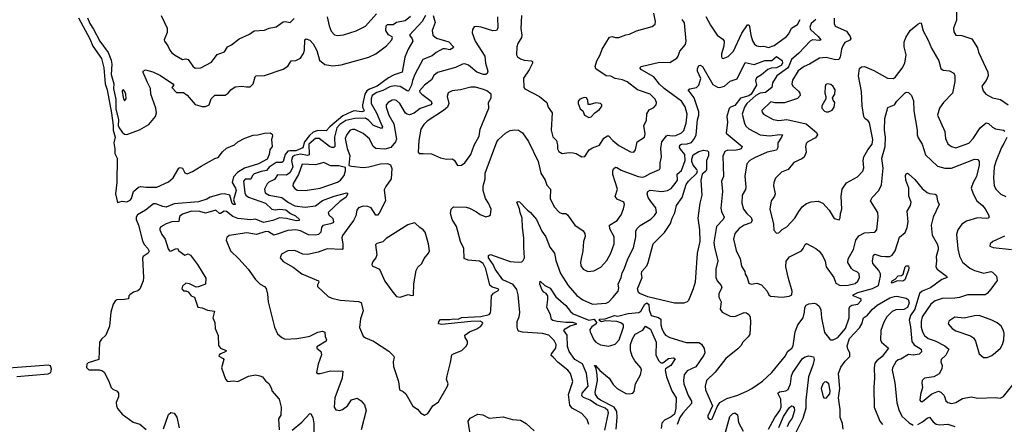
# Model space of a CAD drawing. Extents: x 2086813 to 2278017, y 548126 to 753336.
# Tile 285 of 461: x 2176140 to 2184642, y 690537 to 694029. Entities that reach past the tile are written whole.
import ezdxf

# ---------------------------------------------------------------- set-up
doc = ezdxf.new("R2010")
doc.units = 0

msp = doc.modelspace()

# ---------------------------------------------------------------- linework, layer by layer
at = {"layer": '0CON10XD'}
for points in [[(2184225.6, 694205.6), (2184228.5, 694025), (2184204.3, 693955), (2184205.8, 693925), (2184225, 693896.2), (2184275, 693894.2), (2184362.5, 693865), (2184411.6, 693785), (2184418.2, 693748.2), (2184500.9, 693575), (2184501.4, 693545), (2184484.4, 693505), (2184448, 693455), (2184460.8, 693415), (2184483.8, 693385), (2184540, 693355), (2184610.4, 693340.4), (2184675, 693294.4)], [(2176646.5, 694045), (2176744.8, 693865), (2176770.5, 693800.5), (2176845.2, 693695), (2176866.4, 693615), (2176877.6, 693475), (2176895.9, 693425), (2176932, 693222)], [(2176725.2, 694045), (2176745, 693996.7), (2176777.8, 693947.8), (2176832.8, 693842.8), (2176903.7, 693745), (2176930.5, 693680.5), (2176935.9, 693645), (2176929.6, 693555), (2176952.5, 693475), (2176950.6, 693435), (2176968.9, 693338.9), (2176970.7, 693260.7), (2176991.8, 693165), (2176990.4, 693115), (2176997.6, 693095), (2177025, 693057.1), (2177045, 693040.5), (2177065, 693036.9), (2177175, 693079.2), (2177255, 693124.3), (2177311.8, 693195), (2177320.5, 693225), (2177316.9, 693265), (2177271.1, 693385), (2177268.1, 693435), (2177243.9, 693486.1), (2177205, 693572.5), (2177206.4, 693583.6), (2177225, 693596.7), (2177288.8, 693578.8), (2177355, 693548), (2177463.3, 693475), (2177470, 693465), (2177453.3, 693445), (2177495, 693400), (2177555, 693400), (2177585, 693378.8), (2177656.4, 693296.4), (2177715, 693280), (2177745, 693280), (2177776.2, 693295), (2177793.8, 693346.2), (2177825, 693377.5), (2177915, 693378.8), (2177940, 693395), (2177963.3, 693425), (2178001.7, 693448.3), (2178055, 693456.2), (2178098.3, 693448.3), (2178129.1, 693450.9), (2178156.2, 693475), (2178173.3, 693535), (2178182.5, 693545), (2178255, 693548.2), (2178415, 693601.2), (2178455, 693627.8), (2178483.3, 693675), (2178525.8, 693675.8), (2178565, 693697.5), (2178591.3, 693738.7), (2178600.6, 693765), (2178602.5, 693855), (2178615, 693863.8), (2178645, 693852), (2178675, 693821.2), (2178704.6, 693764.6), (2178728.5, 693678.5), (2178775, 693642.9), (2178845, 693632), (2178915, 693640), (2179155, 693704.6), (2179215.2, 693734.8), (2179307.7, 693802.3), (2179352.5, 693855), (2179359.1, 693875), (2179355, 693882.5), (2179325, 693898.3), (2179301.5, 693935), (2179304.6, 693975), (2179315, 693988.1), (2179365, 693988), (2179395, 694008.4), (2179467.3, 694022.7), (2179515, 694060)], [(2179645.5, 694065), (2179615, 694014.6), (2179506, 693895), (2179528.1, 693865), (2179534.4, 693845), (2179494.5, 693775), (2179464.8, 693705.2), (2179441.8, 693575), (2179375, 693552.4), (2179323.3, 693526.7), (2179227, 693455), (2179159.4, 693430.6), (2179136.6, 693415), (2179121, 693385), (2179100.3, 693295), (2179101.2, 693275), (2179114.7, 693245), (2179110.8, 693239.2), (2179095, 693234.3), (2179028.4, 693241.6), (2179003.8, 693235), (2178931.4, 693198.6), (2178817.4, 693105), (2178785, 693068.8), (2178715, 693073.8), (2178675, 693057.3), (2178641.2, 693028.8), (2178599.1, 692975), (2178585, 692923.2), (2178525, 692896.1), (2178472.2, 692897.8), (2178455, 692893), (2178433.6, 692865), (2178415, 692805.6), (2178405, 692796.1), (2178355, 692797.3), (2178293.9, 692755), (2178271.4, 692728.6), (2178225, 692720), (2178165, 692699), (2178150, 692685), (2178136.3, 692653.7), (2178088.4, 692651.6), (2178071.8, 692635), (2178083.5, 692533.5), (2178093.9, 692515), (2178115, 692496.6), (2178263.8, 692445), (2178317.1, 692395), (2178345, 692389), (2178387.1, 692392.9), (2178436.9, 692386.9), (2178477.1, 692357.1), (2178521.9, 692335), (2178556, 692305), (2178550.8, 692295), (2178527.8, 692292.2), (2178445, 692313.3), (2178382.5, 692317.5), (2178325.2, 692294.8), (2178245, 692278.4), (2178175, 692308.4), (2178135, 692302.4), (2178025, 692312.7), (2177980.3, 692330.3), (2177925, 692374.7), (2177905, 692376.9), (2177875, 692355.4), (2177865, 692357.7), (2177835, 692384.6), (2177745, 692360.4), (2177695, 692373.3), (2177623, 692377), (2177545, 692351.5), (2177520.5, 692329.5), (2177515, 692287.5), (2177455, 692285.6), (2177405, 692267.1), (2177358.3, 692241.7), (2177350.7, 692229.3), (2177351.2, 692215), (2177367.5, 692175), (2177395.8, 692135), (2177422.4, 692052.4), (2177433.7, 692033.7), (2177445, 692030.6), (2177485, 692050.8), (2177503.3, 692053.3), (2177515, 692033.3), (2177565, 691997.5), (2177595, 692007.5), (2177615, 691997.5), (2177676.2, 691915), (2177747.7, 691797.7), (2177745, 691747.5), (2177685, 691722.5), (2177665, 691720), (2177605, 691750), (2177574.1, 691755.9), (2177545, 691730), (2177540, 691705), (2177555, 691690), (2177575, 691690), (2177595, 691680), (2177620, 691645), (2177650, 691635), (2177677, 691547), (2177715, 691540.8), (2177762.1, 691522.1), (2177822.5, 691512.5), (2177808, 691455), (2177824, 691415), (2177828.8, 691365), (2177853, 691303), (2177855.5, 691215.5), (2177875, 691192.9), (2177923.8, 691175), (2177921.2, 691165), (2177876.7, 691145), (2177862.5, 691135), (2177860, 691125), (2177897.5, 691105), (2177903.3, 691095), (2177883.1, 691025), (2177915.8, 690925), (2177935, 690907.5), (2177985, 690910.5), (2178025, 690905.5), (2178115, 690952), (2178175, 690962.5), (2178215, 690955.8), (2178236.9, 690946.9), (2178261.7, 690911.7), (2178290, 690890), (2178313.3, 690846.7), (2178316.4, 690826.4), (2178380, 690755), (2178398.8, 690685), (2178396, 690615), (2178376.1, 690583.9), (2178379.3, 690489.3)], [(2177360.8, 694065), (2177412.2, 693955), (2177412.1, 693917.9), (2177388.8, 693855), (2177390, 693845), (2177420, 693805), (2177436.2, 693765), (2177455, 693743.8), (2177476.7, 693725), (2177545, 693685.8), (2177575, 693690), (2177595, 693685.8), (2177635, 693627.5), (2177655, 693610.6), (2177705, 693614.5), (2177795, 693661.9), (2177845, 693730), (2177908.2, 693751.8), (2177934, 693795), (2177969.1, 693810.9), (2178035.8, 693865), (2178125, 693905.5), (2178165, 693933.5), (2178255, 693940), (2178295, 693955.5), (2178355, 693966.2), (2178415, 694010.4), (2178433.2, 694013.2), (2178475, 694006.2), (2178509.4, 694040.6)], [(2179711.6, 694065), (2179726.4, 694005), (2179702.5, 693935), (2179707.1, 693895), (2179740.2, 693870.2), (2179845, 693837.7), (2179886.9, 693795), (2179884.3, 693785), (2179855, 693769.2), (2179815, 693778.8), (2179793.7, 693776.3), (2179735.2, 693744.8), (2179702.2, 693717.8), (2179621.9, 693685), (2179552.8, 693557.2), (2179531.6, 693505), (2179523.2, 693465), (2179497.3, 693412.7), (2179485, 693414.7), (2179425, 693453.7), (2179375, 693458.1), (2179335, 693450.2), (2179275, 693418.5), (2179225, 693400.7), (2179185, 693375.9), (2179174.2, 693345.8), (2179175.7, 693305), (2179220.5, 693225), (2179257.7, 693135), (2179272.8, 693105), (2179265, 693089.1), (2179195, 693116.3), (2179155, 693159.6), (2179125, 693178.2), (2179035, 693175.2), (2178955, 693159.3), (2178905.2, 693125), (2178879.8, 693095), (2178858.5, 693015), (2178860.8, 692935), (2178853.3, 692925), (2178835, 692925.3), (2178815, 692934.3), (2178725, 693003.9), (2178695, 693004.1), (2178635.4, 692954.6), (2178638.2, 692861.8), (2178623.9, 692856.1), (2178565, 692868.5), (2178513.4, 692856.6), (2178495.3, 692845), (2178487.5, 692815), (2178497.9, 692755), (2178473.1, 692706.9), (2178445, 692687.3), (2178365, 692691.1), (2178339.5, 692650.5), (2178292.3, 692627.7), (2178276.4, 692613.6), (2178254.1, 692565), (2178260.8, 692535)], [(2180266.5, 694055), (2180267.8, 693955), (2180258, 693935), (2180225, 693932.1), (2180125, 693964.5), (2180085, 693969.2), (2180065, 693966.2), (2180048.8, 693945), (2180048, 693915), (2180071.8, 693845), (2180157.5, 693715), (2180162.7, 693652.7), (2180182.9, 693585), (2180176.5, 693563.5), (2180165, 693556.9), (2180145, 693557.1), (2180086.2, 693576.2), (2180015, 693636.9), (2179985, 693649.4), (2179963.8, 693646.2), (2179903.8, 693616.2), (2179747.8, 693572.2), (2179715, 693547.5), (2179695, 693511.1), (2179636.8, 693463.2), (2179593.6, 693415), (2179595, 693404.4), (2179611.1, 693385), (2179692.9, 693325), (2179698.5, 693305), (2179689.4, 693295), (2179597.4, 693262.6), (2179545, 693223.1), (2179505, 693209.2), (2179485, 693212.9), (2179472.6, 693222.6), (2179423.8, 693305), (2179395, 693332.7), (2179375, 693337.9), (2179355, 693333.6), (2179322.9, 693315), (2179305.6, 693295), (2179305.5, 693275), (2179328.7, 693205), (2179371.7, 693131.7), (2179392.9, 692997.1), (2179386.5, 692973.5), (2179345.7, 692925), (2179292.2, 692912.2), (2179215, 692918.2), (2179192.5, 692935), (2179159.5, 692999.5), (2179105, 693046.2), (2179035, 693080.8), (2179015, 693082.3), (2178994.7, 693075.3), (2178965, 693039.4), (2178950.9, 693005), (2178967.7, 692917.7), (2178991.7, 692858.3), (2178982, 692772), (2179004.4, 692764.4), (2179105, 692754.7), (2179155, 692759.7), (2179255.4, 692785.4), (2179315, 692787.1), (2179342.5, 692775), (2179354.3, 692745), (2179346.7, 692655), (2179300.3, 692589.7), (2179288.1, 692561.9), (2179297.5, 692465), (2179245, 692360), (2179228.3, 692341.7), (2179215, 692341.2), (2179175, 692404), (2179145, 692418.1), (2179105, 692420.6), (2179065, 692404.2), (2179050, 692385), (2179042.9, 692335), (2179023.7, 692296.3), (2178927.7, 692165), (2178922.5, 692145), (2178930.4, 692090.4), (2178930.8, 692055), (2178924.2, 692045.8), (2178795, 692050.6), (2178717.5, 692022.5), (2178625, 692001.4), (2178585, 692004.2), (2178515, 692036), (2178455, 692033.8), (2178400, 692005), (2178390, 691975), (2178415, 691943.3), (2178502.6, 691892.6), (2178576.2, 691835), (2178718.8, 691775), (2178723.8, 691765), (2178710.3, 691739.7), (2178712, 691725), (2178805, 691639.2), (2178835, 691625.7), (2178907.9, 691607.9), (2179066.8, 691596.8), (2179087.6, 691587.6), (2179105.6, 691515), (2179083.6, 691446.4), (2179073.2, 691373.2), (2179106.6, 691296.6), (2179125, 691281.9), (2179193.8, 691255), (2179326.8, 691166.8), (2179367.9, 691127.9), (2179374.2, 691115), (2179365.7, 691075), (2179368, 691035), (2179410, 690905), (2179420, 690835), (2179450.5, 690820.5), (2179475, 690800), (2179535, 690692.5), (2179575.9, 690665.9), (2179600, 690635), (2179635, 690616.2), (2179665, 690628.8), (2179708.8, 690695), (2179755, 690730), (2179833.8, 690865), (2179840, 690885), (2179826.7, 690925), (2179830, 690955), (2179861.2, 691068.8), (2179870.8, 691135), (2179890.8, 691149.2), (2179957.5, 691172.5), (2179996.8, 691213.2), (2180007.1, 691235), (2180008, 691255), (2179986.2, 691285), (2179983.8, 691305), (2180025.4, 691334.6), (2180088.3, 691361.7), (2180122.9, 691385), (2180138, 691408), (2180135, 691416.7), (2180115.8, 691425.8), (2180035, 691423.5), (2179785, 691397.8), (2179756.2, 691405), (2179758.8, 691425), (2179775, 691440), (2179855, 691440), (2179885, 691446.7), (2179925, 691443.3), (2179955, 691460), (2180123, 691467), (2180195, 691483.3), (2180205, 691497.5), (2180208.5, 691521.5), (2180214.8, 691645.2), (2180231.3, 691668.7), (2180276, 691695), (2180271.2, 691705), (2180220.7, 691720.7), (2180199.1, 691739.1), (2180165, 691880), (2180143.3, 691925), (2180110, 691945), (2180013.4, 691953.4), (2179978.8, 691968.8), (2179975.4, 692055), (2179945.4, 692115), (2179921.1, 692211.1), (2179911.5, 692245), (2179875.7, 692305), (2179858.8, 692355), (2179866.2, 692395), (2179887, 692413), (2179995, 692410), (2180025, 692402.5), (2180085, 692371.4), (2180116.6, 692346.6), (2180165, 692328.6), (2180192.5, 692335), (2180206.2, 692345), (2180211.1, 692395), (2180188.2, 692445), (2180160.9, 692485), (2180142.1, 692555), (2180141.7, 692591.7), (2180158.5, 692655), (2180160, 692705), (2180260, 692975), (2180275, 692996), (2180335, 693048.8), (2180375, 693073.8), (2180415, 693079.2), (2180447.5, 693075), (2180482.7, 693052.7), (2180535, 692978.8), (2180615.6, 692804.4), (2180640.8, 692705), (2180676.9, 692645), (2180692.2, 692602.2), (2180722.5, 692565), (2180720.6, 692485), (2180754.3, 692415), (2180800, 692365), (2180825, 692356.7), (2180855, 692355.6), (2180871.2, 692345), (2180934, 692255), (2181005, 692206), (2181020.8, 692185), (2181023.2, 692156.8), (2181008.5, 692115), (2181003.5, 692035), (2180981.8, 691935), (2180985.5, 691905.5), (2181006, 691875), (2181045.4, 691855.4), (2181097.4, 691862.6), (2181157.1, 691892.9), (2181208.9, 691951.1), (2181245.6, 692014.4), (2181273.1, 692095), (2181273.5, 692155), (2181236.4, 692225), (2181233.1, 692255), (2181298.6, 692295), (2181333.5, 692345), (2181355, 692396), (2181363.6, 692435), (2181355.7, 692455), (2181300.1, 692480.1), (2181282.7, 692502.7), (2181301.1, 692565), (2181262.9, 692692.9), (2181261.8, 692725), (2181268, 692742), (2181284.6, 692755.4), (2181295, 692754.4), (2181335, 692730), (2181481.2, 692675), (2181515, 692670.3), (2181538.6, 692675), (2181585, 692702.1), (2181663.8, 692735), (2181671.4, 692748.6), (2181670.4, 692795), (2181681.1, 692845), (2181677.2, 692917.2), (2181684.1, 692975), (2181725, 693028.1), (2181735, 693033.1), (2181775, 693025.4), (2181805, 693029.6), (2181855, 693052.9), (2181875, 693071.9), (2181894, 693135), (2181903.8, 693215), (2181886.3, 693276.3), (2181855.3, 693325), (2181705, 693435.4), (2181665, 693473.8), (2181615.6, 693535), (2181509.2, 693595), (2181496.2, 693615), (2181507.5, 693625), (2181665, 693661.5), (2181755, 693659.2), (2181815, 693696.2), (2181826.6, 693713.4), (2181841.3, 693758.7), (2181888.5, 693815), (2181895.4, 693845), (2181881.4, 694001.4), (2181859.5, 694029.5)], [(2178794.6, 694054.6), (2178812.2, 693975), (2178830.5, 693930.5), (2178858.9, 693898.9), (2178885, 693891.5), (2178935, 693899.6), (2179045, 693932.5), (2179125, 693974), (2179221.4, 694078.6)], [(2180473.5, 694065), (2180467.8, 693952.2), (2180476.8, 693895), (2180473.1, 693875), (2180442.5, 693825), (2180431.4, 693795), (2180429.2, 693725), (2180437.3, 693707.3), (2180465, 693690), (2180495, 693678.6), (2180557.5, 693675), (2180567.1, 693667.1), (2180569.2, 693655), (2180540, 693595), (2180490, 693525), (2180494, 693445), (2180502.4, 693432.4), (2180629.2, 693365), (2180692, 693315), (2180704.4, 693274.4), (2180738.1, 693225), (2180730, 693075), (2180745, 693018.8), (2180775.6, 692985), (2180784.4, 692945), (2180783.1, 692915), (2180795, 692891.2), (2180825, 692872.9), (2180885, 692881.9), (2180920.3, 692879.7), (2180945, 692874.2), (2180995, 692846.2), (2181020.7, 692849.3), (2181058, 692905), (2181085.5, 692924.5), (2181146.5, 692945), (2181185, 693005.5), (2181215, 693027.5), (2181225.3, 693025.3), (2181260.8, 692985), (2181315, 692943.7), (2181415, 692887.5), (2181444.2, 692885.8), (2181456.9, 692905), (2181471.4, 692975), (2181536.5, 693015), (2181540, 693045), (2181530.5, 693115), (2181551.7, 693158.3), (2181554.3, 693215.7), (2181575, 693250), (2181615, 693270), (2181635.8, 693295), (2181640, 693315), (2181626.7, 693343.3), (2181582.9, 693385), (2181475, 693423.1), (2181385, 693492.7), (2181345, 693510.5), (2181282.4, 693522.4), (2181245, 693540.5), (2181204.1, 693545.9), (2181115, 693604.3), (2181108.1, 693625), (2181123.6, 693675), (2181152.5, 693725), (2181168.8, 693775), (2181232.4, 693877.6), (2181255, 693884.2), (2181285.7, 693874.3), (2181315, 693874.4), (2181375, 693897.8), (2181406.9, 693903.1), (2181465, 693931.9), (2181600.6, 693969.4), (2181628.7, 693991.3), (2181630, 694015), (2181615.4, 694085)], [(2182065, 694058.1), (2182105, 693981.1), (2182161.5, 693895), (2182212.2, 693862.2), (2182223.1, 693845), (2182219.1, 693800.9), (2182199.2, 693735), (2182199.5, 693709.5), (2182205, 693697.5), (2182213.9, 693693.9), (2182259.1, 693710.9), (2182305, 693758), (2182377.1, 693912.9), (2182425, 693985.7), (2182435, 693984), (2182441.4, 693971.4), (2182453.6, 693895), (2182468, 693848), (2182485, 693819.2), (2182505, 693804.4), (2182535, 693798.9), (2182565, 693801.4), (2182605, 693788.1), (2182655, 693806.6), (2182762.5, 693885), (2182782.6, 693907.4), (2182805, 693954.7), (2182855, 693987.9), (2182880.1, 694029.9)], [(2183172.7, 694042.7), (2183174.2, 693995), (2183182.2, 693972.2), (2183279.8, 693929.8), (2183310.4, 693885), (2183317.2, 693862.8), (2183308, 693852), (2183265, 693831.9), (2183249.5, 693810.5), (2183235.4, 693774.6), (2183225.5, 693704.5), (2183213.2, 693686.8), (2183185, 693683.1), (2183105, 693703.1), (2183045, 693696.9), (2182959.2, 693645), (2182914.2, 693625.8), (2182863.2, 693586.8), (2182813, 693507), (2182806.4, 693476.4), (2182816.5, 693455), (2182865, 693411.1), (2182877.3, 693395), (2182879.5, 693375), (2182855, 693350.4), (2182745, 693312.5), (2182661.8, 693311.8), (2182625, 693318.8), (2182548.6, 693245), (2182550.7, 693230.7), (2182564, 693215), (2182646.4, 693166.4), (2182695, 693158.5), (2182765, 693167.7), (2182931.1, 693131.1), (2183020, 693055), (2183028.6, 693035), (2183011.4, 693008.6), (2182944.5, 692975.5), (2182930.3, 692959.7), (2182924.3, 692935), (2182932.2, 692885), (2182915, 692842.9), (2182895, 692828.1), (2182825, 692797.1), (2182775, 692735.8), (2182717.9, 692712.1), (2182665, 692660), (2182651.2, 692625), (2182649.2, 692595), (2182662.5, 692525), (2182657.1, 692505), (2182645, 692490), (2182630, 692465), (2182617.5, 692395), (2182650, 692265), (2182653, 692213), (2182675, 692186.7), (2182695, 692190), (2182722.7, 692217.3), (2182765, 692240), (2182832.9, 692315), (2182866.7, 692375), (2182896.5, 692413.5), (2182935, 692441.5), (2182975, 692457.1), (2183035, 692461.5), (2183075.4, 692445.4), (2183128.8, 692385), (2183173.6, 692313.6), (2183215, 692302.5), (2183225, 692320), (2183226.7, 692355), (2183240, 692395), (2183234.4, 692505), (2183242.9, 692565), (2183278.3, 692621.7), (2183375, 692671.9), (2183419.4, 692720.6), (2183428.7, 692751.3), (2183423.8, 692815), (2183428.8, 692845), (2183463.6, 692905), (2183502.2, 692955), (2183506.1, 692993.9), (2183477.6, 693137.6), (2183466, 693155), (2183439.2, 693175), (2183429.5, 693195), (2183415.5, 693285), (2183408.5, 693408.5), (2183383.5, 693545), (2183391.7, 693608.3), (2183407.7, 693622.3), (2183435, 693624), (2183515, 693591.5), (2183634.6, 693524.6), (2183685, 693521.1), (2183702.9, 693535), (2183760.1, 693609.9), (2183784.6, 693655), (2183794.6, 693725), (2183777.9, 693795), (2183776.7, 693835), (2183791.9, 693875), (2183829.2, 693935), (2183895, 693990), (2183915, 694002.5), (2183925, 694000), (2183942.7, 693932.7), (2183985, 693851.2), (2184012.6, 693782.6), (2184077.5, 693675), (2184095, 693606.7), (2184115, 693594), (2184168.3, 693588.3), (2184207, 693567), (2184213.8, 693545), (2184214.5, 693495), (2184195.5, 693395), (2184115.7, 693315), (2184083.1, 693265), (2184064.3, 693205.7), (2184128.1, 693065), (2184134.4, 693005), (2184155, 692958.8), (2184185, 692934), (2184225, 692922.5), (2184335, 692963.3), (2184374.4, 693005), (2184433.2, 693096.8), (2184485, 693140), (2184505, 693132.5), (2184540.2, 693100.2), (2184565, 693086.7), (2184635, 693075.7), (2184647.8, 693067.8)], [(2183015, 694030.9), (2182974.1, 693995.9), (2182962.9, 693965), (2182968.9, 693945), (2183034.6, 693885), (2183058.6, 693855), (2183045, 693850.4), (2182985, 693855.3), (2182965, 693843.4), (2182869, 693741), (2182804.9, 693685.1), (2182782.4, 693627.6), (2182769.2, 693610.8), (2182677.1, 693545), (2182641.5, 693485), (2182634.6, 693445), (2182579.7, 693400.3), (2182535, 693395.2), (2182497.2, 693375), (2182419.7, 693305), (2182399.4, 693275), (2182377.5, 693215), (2182397.3, 693135), (2182410.2, 693110.2), (2182435, 693086.5), (2182534.2, 693035), (2182615, 693026.5), (2182705, 693039.6), (2182725.7, 693035), (2182719.5, 693015), (2182685.5, 692965), (2182687.5, 692925), (2182675, 692903.3), (2182595, 692887.1), (2182485, 692836.7), (2182444.4, 692815), (2182420, 692785), (2182401.7, 692678.3), (2182410, 692585), (2182406.2, 692563.8), (2182379.2, 692515), (2182374.5, 692445), (2182390.9, 692395), (2182419.1, 692355), (2182455, 692320.6), (2182464.4, 692295), (2182453.5, 692276.5), (2182396, 692255), (2182352.6, 692227.4), (2182315.6, 692185), (2182303.3, 692135), (2182327.3, 692037.3), (2182361.5, 691965), (2182371.7, 691901.7), (2182402.5, 691855), (2182405, 691832.5), (2182420.8, 691805), (2182436.2, 691755), (2182455, 691745.8), (2182504.2, 691755.8), (2182545, 691739.4), (2182594.2, 691685), (2182609.2, 691655), (2182624, 691644), (2182725, 691633.5), (2182785, 691643.3), (2182806.8, 691655), (2182809.4, 691685), (2182777.5, 691795), (2182756.9, 691895), (2182757.5, 691945), (2182787.6, 691982.4), (2182890, 692035), (2182906.6, 692053.4), (2182921.3, 692088.7), (2182935, 692097.5), (2183014.2, 692055), (2183042.2, 692032.2), (2183071.9, 691995), (2183095.7, 691945.7), (2183104, 691895), (2183170.6, 691805), (2183188.8, 691755), (2183225.6, 691735.6), (2183295, 691738.5), (2183355, 691753.3), (2183378.3, 691771.7), (2183393.1, 691805), (2183390, 691835), (2183375, 691850.5), (2183336.4, 691866.4), (2183322, 691882), (2183292.3, 691932.3), (2183292.5, 691965), (2183340.4, 692045), (2183360.8, 692125), (2183385, 692164.5), (2183435, 692189.2), (2183524.3, 692195.7), (2183541.4, 692215), (2183554.3, 692324.3), (2183551.4, 692365), (2183486.2, 692465), (2183502.5, 692495), (2183559.4, 692555), (2183580.9, 692605), (2183597.4, 692747.4), (2183584.6, 692835), (2183613.7, 692935), (2183616.9, 693015), (2183607.5, 693075), (2183611.8, 693175), (2183635, 693270), (2183693.3, 693295), (2183713.8, 693325), (2183785, 693397.1), (2183795, 693402.5), (2183815, 693400.8), (2183840.8, 693375), (2183857.6, 693327.6), (2183861.2, 693241.2), (2183890, 693075), (2183889.2, 693035), (2183898.7, 693008.7), (2183932.2, 692955), (2183962.9, 692862.9), (2184064.2, 692765), (2184128.1, 692748.1), (2184185, 692748.9), (2184385, 692826.7), (2184412.3, 692822.3), (2184424.2, 692804.2), (2184425.4, 692774.6), (2184402.3, 692675), (2184374.4, 692624.4), (2184357.1, 692575), (2184372.9, 692525), (2184405.3, 692465.3), (2184453.1, 692425), (2184476.5, 692396.5), (2184505.7, 692345), (2184510, 692325), (2184504.2, 692315.8), (2184485, 692311.9), (2184410.9, 692319.1), (2184315, 692289.1), (2184274.4, 692265), (2184241.9, 692215), (2184228.5, 692175), (2184241.7, 692051.7), (2184255, 691987.5), (2184281.4, 691935), (2184345.3, 691885.3), (2184385, 691862.9), (2184465, 691841.8), (2184525, 691854.4), (2184540, 691850), (2184574.1, 691814.1), (2184580.7, 691779.3), (2184527.1, 691702.9), (2184495, 691665.7), (2184476.2, 691653.8), (2184325, 691653.8), (2184255, 691630), (2184213.8, 691626.2), (2184105, 691622.1), (2184045, 691603.8), (2184006.6, 691573.4), (2183931.7, 691465), (2183923.3, 691425), (2183925.3, 691375.3), (2183934.7, 691334.7), (2183952.4, 691302.4), (2183985.9, 691275.9), (2184045, 691257.5), (2184128.5, 691215), (2184161.9, 691185), (2184137.5, 691132.5), (2184096.7, 691095), (2184093.8, 691076.2), (2184104.3, 691045), (2184103.2, 691016.8), (2184078.3, 690971.7), (2184035, 690945.8), (2183954.4, 690935.6), (2183934.1, 690915.9), (2183930, 690895), (2183934.4, 690855), (2183917.5, 690795), (2183913.3, 690745), (2183922.3, 690732.3), (2183935, 690733.8), (2184015, 690798.6), (2184075, 690822.9), (2184095.5, 690815.5), (2184124, 690785), (2184138.6, 690738.6), (2184153.3, 690725), (2184185, 690715.8), (2184223.3, 690725), (2184280.7, 690759.3), (2184355, 690774.3), (2184415, 690762.5), (2184565, 690766.7), (2184605, 690761.2), (2184635, 690777.5), (2184727.9, 690892.1)], [(2181054.4, 690535), (2181038.8, 690578.8), (2180995, 690628.5), (2180911.9, 690675), (2180891.5, 690701.5), (2180879.5, 690795), (2180916.2, 690905), (2180896.7, 690975), (2180874.4, 691004.4), (2180789.2, 691069.1), (2180745.2, 691115.2), (2180730.6, 691130.6), (2180731.1, 691145), (2180768.5, 691195), (2180771.3, 691225), (2180755, 691260.5), (2180710, 691305), (2180655, 691321.7), (2180480.9, 691330.9), (2180451.1, 691341.1), (2180441.4, 691351.4), (2180435.8, 691375.8), (2180437.1, 691422.9), (2180454.4, 691465.6), (2180457.3, 691502.7), (2180444.2, 691655), (2180431.5, 691701.5), (2180402.1, 691742.1), (2180313.3, 691785), (2180247.1, 691875), (2180229.1, 691915), (2180187.6, 691975), (2180187.1, 691995), (2180205, 692001.5), (2180375, 691943.1), (2180445, 691936.5), (2180475, 691940), (2180488.8, 691951.2), (2180497.9, 691975), (2180494.7, 692065.3), (2180494.2, 692145), (2180480.9, 692235), (2180478.1, 692315), (2180460.9, 692365), (2180456.9, 692396.9), (2180434, 692455), (2180445, 692460), (2180455, 692456.2), (2180524.2, 692385), (2180551.9, 692365), (2180602.9, 692305), (2180648.5, 692205), (2180683.3, 692155), (2180718.5, 692065), (2180758.5, 692015), (2180768.5, 691951.5), (2180808.7, 691838.7), (2180875, 691734.4), (2180949.6, 691649.6), (2181002, 691612), (2181085, 691574.1), (2181205, 691582.2), (2181226.8, 691593.2), (2181260.7, 691630.7), (2181307, 691685), (2181313.3, 691713.3), (2181309.2, 691745), (2181333.9, 691805), (2181342.7, 691845), (2181360.8, 691875), (2181390, 691965), (2181440.8, 692059.2), (2181460, 692155), (2181461.8, 692205), (2181469.5, 692225), (2181497, 692253), (2181591.2, 692308.8), (2181622.2, 692337.8), (2181638.5, 692365), (2181633.8, 692405), (2181589.2, 692459.2), (2181568.3, 692495), (2181559.6, 692525), (2181563.1, 692545), (2181585, 692556.3), (2181685, 692546.1), (2181735, 692554), (2181765, 692571.5), (2181800.9, 692615), (2181818.9, 692645), (2181817.9, 692695), (2181855, 692726.7), (2181885.3, 692815), (2181883.8, 692865), (2181847, 692913), (2181836.1, 692925), (2181839.3, 692945), (2181855, 692954.7), (2181905, 692957), (2181939.9, 692970.1), (2181967.7, 693002.3), (2181980.6, 693035), (2181992, 693165), (2182004.1, 693205), (2182005.3, 693235.3), (2181965.5, 693355), (2181912.5, 693425), (2181926.6, 693433.4), (2181985.5, 693444.5), (2182005, 693463.8), (2182020.6, 693520.6), (2181993.9, 693585), (2181994.1, 693605), (2182005, 693632.5), (2182017, 693637), (2182035, 693624), (2182125, 693468.8), (2182165, 693447.5), (2182185, 693444.4), (2182225, 693455.7), (2182275, 693497.8), (2182335, 693519.4), (2182405, 693658.5), (2182481.8, 693641.8), (2182575, 693675.7), (2182635, 693676.4), (2182675, 693712), (2182725, 693675.6), (2182727.3, 693655), (2182715.4, 693635), (2182675.6, 693615), (2182628.3, 693611.7), (2182600.1, 693599.9), (2182546.2, 693553.8), (2182502.5, 693527.5), (2182493, 693505), (2182501.2, 693465), (2182456, 693385), (2182435, 693370.7), (2182365, 693350.7), (2182315, 693288.8), (2182276.6, 693273.4), (2182266.4, 693263.6), (2182246.2, 693195), (2182251.8, 693145), (2182240.8, 693050.8), (2182380, 692935), (2182368.8, 692915), (2182352.5, 692907.5), (2182315, 692900), (2182255, 692901.8), (2182228.1, 692891.9), (2182211.9, 692851.9), (2182213.8, 692763.8), (2182217.3, 692675), (2182199.5, 692635), (2182208.8, 692545), (2182193.6, 692403.6), (2182199.4, 692375), (2182224.4, 692325), (2182215.5, 692305), (2182157.8, 692245), (2182134.6, 692105), (2182138.9, 692065), (2182168.9, 691948.9), (2182151.5, 691875), (2182152.5, 691805), (2182163.3, 691775), (2182196.9, 691735), (2182204.4, 691715), (2182175.7, 691665), (2182178, 691635), (2182197.5, 691595), (2182189.3, 691529.3), (2182206.7, 691505), (2182275, 691470.5), (2182315, 691468.5), (2182395, 691501.4), (2182415, 691498.6), (2182435, 691484.2), (2182448.1, 691465), (2182451.5, 691415), (2182445.5, 691315), (2182429.2, 691290.8), (2182384.7, 691245.3), (2182367.1, 691215), (2182341.9, 691188.1), (2182237.5, 691105), (2182145, 690987.1), (2182071.1, 690915), (2182059.4, 690865), (2182062.2, 690835), (2182122.5, 690695), (2182080.9, 690609.1), (2182080.8, 690595), (2182095, 690580), (2182105, 690577.5), (2182120, 690585), (2182162, 690688), (2182184.4, 690725.6), (2182245, 690760.6), (2182342.3, 690787.7), (2182424.2, 690825.8), (2182462.5, 690845), (2182555, 690909.2), (2182634.3, 690985), (2182752, 691128), (2182770, 691165), (2182806.9, 691195), (2182820, 691215), (2182835.5, 691335), (2182860, 691395), (2182905.3, 691454.7), (2182917.1, 691505), (2182918.9, 691545), (2182930, 691565), (2182955, 691577.5), (2183002, 691582), (2183024.1, 691574.1), (2183042.9, 691555), (2183058, 691525), (2183064.4, 691455), (2183090, 691330), (2183135, 691272.5), (2183145, 691264.4), (2183165, 691264.4), (2183205, 691285.7), (2183271.8, 691365), (2183302.9, 691455), (2183301.4, 691535), (2183307.2, 691552.8), (2183325, 691564.2), (2183376.5, 691573.5), (2183407.5, 691605), (2183406.2, 691615), (2183393.4, 691623.4), (2183337.5, 691645), (2183336.7, 691655), (2183376, 691675), (2183505, 691708.8), (2183554.6, 691735), (2183573.9, 691815), (2183573.1, 691835), (2183559.6, 691865), (2183507.7, 691925), (2183503.7, 691946.3), (2183513.1, 691996.9), (2183525, 692004), (2183575, 691986.7), (2183615, 691983.8), (2183654, 691986), (2183675, 691995.5), (2183699.6, 692035), (2183737.1, 692152.9), (2183785, 692193.3), (2183804.7, 692235), (2183811.2, 692285), (2183803.6, 692376.4), (2183832.5, 692425), (2183837.7, 692455), (2183816.6, 692505), (2183818.5, 692575), (2183793.1, 692645), (2183789.2, 692685), (2183795, 692700), (2183805, 692703.8), (2183815, 692698), (2183870.2, 692650.2), (2183933.4, 692573.4), (2183977, 692537), (2183995, 692529.2), (2184044.1, 692524.1), (2184055.8, 692515.8), (2184064, 692465), (2184080.8, 692435), (2184055, 692378.8), (2184027.1, 692325), (2184010.5, 692255), (2184019.7, 692169.7), (2184061.9, 692095), (2184070.6, 692065), (2184070.6, 692045), (2184054, 691985), (2184057, 691947), (2184050.6, 691895), (2184062.5, 691875), (2184143.3, 691815), (2184147.5, 691805), (2184103.6, 691786.4), (2184003.8, 691715), (2183933.3, 691686.7), (2183909.1, 691665), (2183868.6, 691531.4), (2183832.1, 691475), (2183820.3, 691435), (2183833.1, 691376.9), (2183842.3, 691252.3), (2183863.6, 691223.6), (2183924.3, 691185), (2183927.2, 691162.8), (2183906.6, 691143.4), (2183855, 691133.5), (2183815, 691138.9), (2183749.7, 691100.3), (2183725, 691092.5), (2183705.6, 691075), (2183677.5, 691025), (2183673.6, 691005), (2183697.5, 690895), (2183715.5, 690725), (2183731.9, 690661.9), (2183757.9, 690607.9), (2183820.2, 690550.2), (2183855, 690529.6)], [(2179921.7, 692771.7), (2179955, 692773.3), (2179985, 692793.8), (2180035.6, 692865), (2180064.4, 692945), (2180107.1, 693025), (2180115.7, 693085), (2180191.9, 693265), (2180187.1, 693315), (2180210, 693355), (2180212, 693385), (2180175, 693414.3), (2180146.3, 693426.3), (2180075, 693446.2), (2180035, 693447.3), (2179945, 693423.3), (2179875, 693416.5), (2179841.3, 693398.7), (2179831.4, 693365), (2179846.2, 693305), (2179835.4, 693275), (2179800.5, 693245), (2179657.7, 693152.3), (2179629.4, 693125), (2179602.9, 693085), (2179586.9, 692985), (2179580, 692885), (2179590, 692875), (2179625, 692873.8), (2179695, 692871.9), (2179775, 692835.7), (2179825, 692824.4), (2179876.9, 692826.9), (2179894.1, 692814.1), (2179921.7, 692771.7)], [(2183105, 693232.5), (2183125, 693234.2), (2183155, 693248.8), (2183172, 693275), (2183178.8, 693315), (2183163.3, 693335), (2183157.5, 693355), (2183180, 693385), (2183182, 693425), (2183165, 693453.8), (2183145, 693470), (2183115, 693476.2), (2183100.8, 693469.2), (2183096.1, 693453.9), (2183092, 693395), (2183101.2, 693365), (2183100, 693345), (2183066.7, 693285), (2183066.2, 693265), (2183088.8, 693238.8), (2183105, 693232.5)], [(2177045, 693327.5), (2177058, 693345), (2177057.1, 693385), (2177052, 693405), (2177035, 693423.8), (2177025, 693416.7), (2177024.6, 693405.4), (2177035, 693347.5), (2177045, 693327.5)], [(2181055, 693186.2), (2181075, 693191.2), (2181105.6, 693224.4), (2181146.7, 693255), (2181166.7, 693283.3), (2181166.7, 693295), (2181155, 693306.2), (2181115, 693312.5), (2181065, 693296.7), (2181048.3, 693298.3), (2181046.2, 693335), (2181033.6, 693353.6), (2181013.6, 693356.4), (2180976.4, 693343.6), (2180963.8, 693325), (2180961.2, 693305), (2180979.3, 693259.3), (2181003, 693243), (2181017.5, 693205), (2181055, 693186.2)], [(2176932, 693222), (2176946.9, 693116.9), (2176946.8, 693075), (2176963.2, 693015), (2176951.7, 692965), (2176960.8, 692915), (2176960.5, 692875), (2176981.1, 692835), (2176979.2, 692625), (2176967.8, 692525), (2176985, 692450), (2177025, 692461.4), (2177065, 692458.2), (2177095, 692472.7), (2177105, 692487.1), (2177123.2, 692545), (2177165, 692584.7), (2177185, 692588.7), (2177232.3, 692582.3), (2177325, 692583.6), (2177425, 692630), (2177466.3, 692663.7), (2177515, 692746.7), (2177525, 692754), (2177545, 692746.2), (2177565, 692706), (2177585, 692700), (2177632.1, 692717.9), (2177705.8, 692765), (2177825, 692830.8), (2177855, 692841.1), (2177891.2, 692888.8), (2177925, 692920), (2177995, 692948.9), (2178024.2, 692975.8), (2178085, 693005.5), (2178155, 693032), (2178195, 693034.2), (2178255, 693050.6), (2178302, 693052), (2178320.7, 693040.7), (2178323.3, 693025), (2178313.3, 692995), (2178320, 692935), (2178301.2, 692905), (2178294, 692865), (2178278, 692825), (2178200.8, 692785), (2178082.1, 692747.9), (2178020.6, 692709.4), (2177986.6, 692673.4), (2177974, 692625), (2178004.7, 692575), (2178010.5, 692555), (2177986, 692475), (2178000, 692435), (2177985, 692433.3), (2177975, 692442.9), (2177955.3, 692515.3), (2177905, 692527.3), (2177876.7, 692523.3), (2177785, 692498), (2177755, 692480), (2177685, 692457.2), (2177475, 692439.6), (2177405, 692412.2), (2177375, 692415.3), (2177315, 692438.6), (2177295, 692439.2), (2177225, 692385.3), (2177157.9, 692345), (2177145.4, 692325), (2177146.2, 692305), (2177166.5, 692255), (2177200.5, 692120.5), (2177215, 692088.5), (2177247.5, 692055), (2177258.2, 692031.8), (2177250.6, 692015), (2177205.6, 691985), (2177199.3, 691970.7), (2177209.5, 691805), (2177205, 691774.3), (2177176.6, 691703.4), (2177160.4, 691689.6), (2177122.6, 691677.4), (2177092.5, 691655), (2177082.5, 691645), (2177080, 691620), (2177044.5, 691614.5), (2176979.2, 691610.8), (2176966.1, 691603.9), (2176946.7, 691575), (2176925.8, 691504.2), (2176916.2, 691385), (2176883.8, 691306.2), (2176845, 691272.9), (2176829.4, 691245), (2176822.2, 691095), (2176731.5, 691068.5), (2176718.9, 691055), (2176716.8, 691026.8), (2176735.6, 691005.6), (2176826.5, 691006.5), (2176855, 690999.2), (2176868.1, 690988.1), (2176908.2, 690915), (2176928.6, 690855), (2176945, 690839.2), (2176981.5, 690821.5), (2176994.4, 690805), (2176994.6, 690775), (2176973.6, 690725), (2176975, 690696.7), (2176985, 690672.5), (2177025, 690624.5), (2177121.2, 690555), (2177177.8, 690537.8), (2177230.7, 690490.7)], [(2184663, 693013), (2184639.3, 692959.3), (2184618.2, 692925), (2184567.8, 692805), (2184553.3, 692755), (2184547.5, 692665), (2184555, 692597.5), (2184570, 692565), (2184611.9, 692521.9), (2184655, 692504.4)], [(2181875, 691583.3), (2181795, 691583.5), (2181565, 691636.6), (2181495, 691665.3), (2181484.7, 691675), (2181474.2, 691705), (2181516.4, 691805), (2181508.3, 691835), (2181510.8, 691855), (2181554.2, 691905.8), (2181567.9, 691932.1), (2181610.3, 692095), (2181709, 692191), (2181760.8, 692269.2), (2181774.2, 692315), (2181798.3, 692361.7), (2181810.6, 692425), (2181860, 692495), (2181895, 692605.5), (2181915, 692635.3), (2181986.4, 692705), (2181992.3, 692725), (2181987.4, 692737.4), (2181955, 692774.7), (2181943.7, 692805), (2181942.7, 692825), (2181955, 692861.4), (2182005, 692892), (2182045, 692902.5), (2182078.3, 692898.3), (2182087.5, 692887.5), (2182088, 692855), (2182071.5, 692815), (2182070.3, 692735), (2182065, 692722.9), (2182033.8, 692695), (2182021.8, 692645), (2182031.6, 692515), (2182012, 692445), (2181995.3, 692315), (2182008.8, 692215), (2182013.4, 692115), (2181991.4, 692015), (2181971.8, 691765), (2181955.3, 691705), (2181915.2, 691605), (2181905, 691594.3), (2181875, 691583.3)], [(2178605, 692553.9), (2178735, 692575.3), (2178885, 692628.2), (2178908.9, 692645), (2178941.5, 692685), (2178954.4, 692725), (2178953.8, 692753.8), (2178895, 692768.2), (2178825, 692768.1), (2178765, 692795.6), (2178693.9, 692776.1), (2178579.2, 692780.8), (2178546.8, 692693.2), (2178502.7, 692615), (2178500, 692595), (2178511.9, 692575), (2178535, 692559.1), (2178605, 692553.9)], [(2178260.8, 692535), (2178295, 692514), (2178405, 692493.6), (2178460.5, 692450.5), (2178515, 692421.4), (2178605, 692409.6), (2178695, 692422.9), (2178755, 692468.2), (2178855, 692505.8), (2178963.8, 692533.8), (2178973.8, 692525), (2178956.5, 692495), (2178907.1, 692462.9), (2178805, 692365.8), (2178810.6, 692345), (2178845, 692312), (2178848.9, 692285), (2178842.9, 692275), (2178825, 692266.2), (2178756.5, 692253.5), (2178745.7, 692235), (2178740.6, 692195), (2178720, 692175), (2178695, 692169.3), (2178633.5, 692173.5), (2178565, 692206.4), (2178525, 692214.7), (2178455, 692209.1), (2178362.4, 692177.6), (2178335, 692170.4), (2178287.1, 692197.1), (2178265, 692201.8), (2178185, 692175.9), (2178100.8, 692189.2), (2177947.5, 692165), (2177929.5, 692150.5), (2177922.5, 692125), (2177960.4, 692035), (2178032.5, 691965), (2178111.5, 691875), (2178175.4, 691785.4), (2178216, 691746), (2178254, 691725), (2178268.3, 691708.3), (2178280.3, 691660.3), (2178286.8, 691595), (2178339.2, 691375), (2178365, 691317.5), (2178403.3, 691285), (2178432.7, 691272.7), (2178532.4, 691277.6), (2178600.9, 691289.1), (2178645, 691297.1), (2178715, 691330.8), (2178755, 691341.2), (2178775, 691332.5), (2178778.8, 691295), (2178790, 691265), (2178786.7, 691255), (2178706.2, 691205), (2178706.7, 691195), (2178740.8, 691165), (2178747.1, 691135), (2178718.1, 691055), (2178703.6, 690983.6), (2178710, 690975), (2178734.3, 690974.3), (2178825, 690998.5), (2178930, 690995), (2178924.3, 690935), (2178861.1, 690765), (2178854.4, 690685), (2178870.3, 690660.3), (2178905, 690654.4), (2178926.9, 690663.1), (2178970, 690695), (2179005, 690747.5), (2179055, 690762.5), (2179089.8, 690739.8), (2179117.5, 690705), (2179132.5, 690655), (2179087.7, 690487.7)], [(2179425, 691634.2), (2179495, 691656.7), (2179525, 691647.5), (2179539.1, 691650.9), (2179542.2, 691747.8), (2179562.8, 691865), (2179577.5, 691892.5), (2179613.3, 691925), (2179631.4, 691968.6), (2179669.2, 692015), (2179677.5, 692035), (2179670.8, 692095), (2179640.6, 692195), (2179625.4, 692215.4), (2179593.8, 692235), (2179555, 692273.3), (2179545, 692276.7), (2179492.3, 692257.7), (2179305, 692140.9), (2179275, 692111.4), (2179225, 692098), (2179211.2, 692085), (2179225, 692000), (2179215.8, 691974.2), (2179188.3, 691941.7), (2179180, 691915), (2179183.3, 691905), (2179246, 691875), (2179292.4, 691772.4), (2179363, 691677), (2179395, 691639.2), (2179425, 691634.2)], [(2184645, 692162), (2184543.8, 692115), (2184521.2, 692095), (2184517.5, 692075), (2184545, 692062.5), (2184704.4, 692044.4)], [(2183675, 691754.2), (2183667.3, 691765), (2183673.2, 691775), (2183699.2, 691790.8), (2183725, 691818.8), (2183755, 691822.5), (2183768.7, 691831.3), (2183786, 691895), (2183795, 691906), (2183814, 691904), (2183818.6, 691888.6), (2183815, 691867.5), (2183782.2, 691785), (2183765, 691772.7), (2183716, 691774), (2183675, 691754.2)], [(2181193.2, 690485), (2181224.7, 690635), (2181217.6, 690655), (2181195, 690674.7), (2181125, 690703.3), (2181067.1, 690745), (2181008.8, 690768.8), (2180995, 690781.4), (2180997.8, 690805), (2181049.2, 690865), (2181034.1, 690975), (2180999.8, 691059.8), (2180935, 691094.8), (2180884.5, 691165), (2180869.4, 691209.4), (2180866.9, 691306.9), (2180837.5, 691345), (2180850.3, 691359.7), (2180892, 691388), (2180950, 691405), (2180915.9, 691415.9), (2180855.3, 691414.7), (2180781.2, 691425), (2180745, 691433.6), (2180732.7, 691442.7), (2180722.5, 691485), (2180690.9, 691545), (2180700.8, 691615), (2180699.2, 691645), (2180687.3, 691665), (2180665, 691677.5), (2180650.8, 691695), (2180632.7, 691747.3), (2180635, 691773.3), (2180675, 691735.7), (2180720.9, 691710.9), (2180768.3, 691638.3), (2180855, 691563.1), (2180895, 691511.1), (2180919.6, 691489.6), (2181055, 691436.7), (2181100, 691445), (2181120, 691415), (2181117.5, 691405), (2181081.1, 691378.9), (2181064.4, 691355), (2181066.9, 691335), (2181098.5, 691265), (2181115.7, 691245), (2181155, 691223.4), (2181225, 691212.2), (2181245, 691215.6), (2181280.6, 691229.4), (2181317.1, 691265), (2181355.3, 691375), (2181353.5, 691395), (2181332, 691412), (2181295, 691423.3), (2181195, 691430), (2181165, 691420), (2181140, 691435), (2181150, 691445), (2181195, 691446.2), (2181275, 691476), (2181305, 691471.2), (2181395, 691494.2), (2181485, 691500.8), (2181505, 691514.2), (2181538.9, 691575), (2181555, 691585.4), (2181571.5, 691571.5), (2181575, 691523.8), (2181593.3, 691475), (2181655, 691460), (2181677.5, 691445), (2181677.3, 691395), (2181685, 691363.8), (2181701.1, 691325), (2181718, 691305), (2181755.4, 691285.4), (2181895, 691241.5), (2182003.3, 691243.3), (2182028.8, 691228.8), (2182051, 691191), (2182054.8, 691155), (2182047.1, 691132.9), (2182010.9, 691079.1), (2181978.5, 691031.5), (2181905, 690999.1), (2181877.9, 690965), (2181870.7, 690915), (2181874.7, 690885), (2181912.4, 690785), (2181940.2, 690735), (2181941.7, 690715), (2181865, 690632.7), (2181841.3, 690595), (2181817.7, 690535)], [(2183251.7, 690495), (2183244, 690545), (2183223.4, 690595), (2183223.8, 690665), (2183209.6, 690765), (2183221.1, 690845), (2183211.3, 690975), (2183230, 691030), (2183268.3, 691081.7), (2183307.8, 691122.2), (2183307.3, 691155), (2183289.6, 691185), (2183285.2, 691215), (2183305, 691277.8), (2183391.9, 691368.1), (2183411.1, 691405), (2183426.5, 691455), (2183460.8, 691479.2), (2183502.2, 691527.8), (2183545, 691563.8), (2183652.8, 691627.2), (2183695, 691641.2), (2183715, 691642.9), (2183795, 691625.9), (2183812.3, 691615), (2183820.2, 691585), (2183805, 691544.2), (2183775, 691528.3), (2183705, 691523.4), (2183675, 691511.8), (2183626.7, 691463.3), (2183601.6, 691418.4), (2183576.8, 691345), (2183572.7, 691265), (2183582.2, 691245), (2183641.9, 691195), (2183588.1, 691121.9), (2183540, 691085), (2183523.3, 691065), (2183517.7, 691025), (2183522.6, 690937.4), (2183516.2, 690855), (2183517.5, 690685), (2183568.5, 690565), (2183589.3, 690535)], [(2184462.3, 691112.3), (2184495, 691114.2), (2184535, 691131.4), (2184565, 691155.8), (2184609.2, 691195), (2184625.5, 691224.5), (2184637.1, 691265), (2184639.7, 691319.7), (2184635.8, 691345), (2184613.8, 691385), (2184581.4, 691411.4), (2184535, 691436.9), (2184425, 691475.4), (2184384.4, 691474.4), (2184295, 691452.2), (2184215, 691461.5), (2184164.3, 691425.7), (2184158.8, 691405), (2184192.8, 691362.8), (2184225, 691344.4), (2184349.2, 691299.2), (2184375, 691282.9), (2184393.3, 691255), (2184426.2, 691145), (2184462.3, 691112.3)], [(2181289.3, 690495), (2181300, 690595), (2181297, 690647), (2181274.3, 690685), (2181154.1, 690745), (2181135, 690760.6), (2181112.9, 690795), (2181107.8, 690815), (2181128.7, 690915), (2181125.3, 690964.7), (2181117.3, 691017.3), (2181103.5, 691045), (2181112.5, 691045), (2181150.7, 691000.7), (2181228.8, 690935), (2181265, 690880), (2181298.8, 690845), (2181373.5, 690803.5), (2181405, 690799.2), (2181435.8, 690805), (2181445, 690820), (2181458.4, 690885), (2181501.2, 690965), (2181510.4, 691005), (2181502.7, 691025), (2181450.8, 691085), (2181428.5, 691125), (2181414.4, 691175), (2181415.4, 691225), (2181430.4, 691275), (2181455, 691314.4), (2181522.1, 691347.9), (2181545, 691384), (2181588.4, 691358.4), (2181636.4, 691245), (2181634.3, 691135), (2181655, 691088.5), (2181675, 691068), (2181693.2, 691066.8), (2181743.8, 691103.8), (2181785, 691110), (2181800.7, 691100.7), (2181763.1, 691045), (2181716.7, 691015), (2181714, 691005), (2181724.1, 690945), (2181770, 690825), (2181808.3, 690765), (2181806.9, 690675), (2181794.8, 690625), (2181765, 690600.7), (2181707.9, 690572.1), (2181683.9, 690546.1), (2181679.2, 690500.8)], [(2182605, 690494.5), (2182660.3, 690595), (2182703.3, 690655), (2182715.7, 690685), (2182712.7, 690752.7), (2182685.5, 690805), (2182702.2, 690817.8), (2182755, 690825.8), (2182775, 690836.2), (2182796.7, 690885), (2182805.8, 690955), (2182816.9, 690985), (2182900.9, 691105), (2182921.6, 691118.4), (2182955, 691128.1), (2182995, 691117.8), (2183000.4, 691095), (2182993.1, 691056.9), (2182952.8, 690945), (2182929.7, 690745), (2182928.1, 690675), (2182901.9, 690588.1), (2182835, 690455.8)], [(2176115, 690950), (2176385, 690971.8), (2176407.5, 690985), (2176414.8, 691015), (2176405, 691042.3), (2176385, 691048.5), (2176045, 691021.8)], [(2183105, 690762), (2183135, 690800), (2183139.2, 690825), (2183127.1, 690885), (2183105, 690902.2), (2183090.8, 690899.2), (2183075, 690885.8), (2183061.5, 690845), (2183077.5, 690775), (2183085, 690764), (2183105, 690762)], [(2177381.9, 690498.1), (2177425, 690621.2), (2177445, 690638.8), (2177475, 690633.3), (2177498.3, 690598.3), (2177517.5, 690505)], [(2182228.5, 690445), (2182273.3, 690605), (2182295, 690627.1), (2182315, 690634.6), (2182337.9, 690617.9), (2182346.4, 690553.6), (2182386.6, 690476.6)], [(2182695, 690508.1), (2182734.3, 690605), (2182785, 690680.2), (2182805, 690697.1), (2182815, 690694.5), (2182828.6, 690678.6), (2182830.2, 690655), (2182811.5, 690588.5), (2182785.6, 690554.4), (2182765.9, 690514.1)], [(2178492, 690485), (2178577.1, 690555), (2178645, 690630), (2178655, 690627.5), (2178672, 690595), (2178680.5, 690545), (2178680.9, 690455)], [(2180032, 690435), (2180013.3, 690565), (2180029.2, 690590.8), (2180095, 690622.9), (2180139.3, 690619.3), (2180195, 690588.8), (2180315, 690602), (2180395, 690578.6), (2180465, 690571.4), (2180513.8, 690545), (2180581.1, 690481.1)], [(2183895, 690534.1), (2183935, 690557.4), (2183975, 690590.8), (2183995, 690597.8), (2184027.1, 690557.1), (2184055, 690537.3), (2184085, 690532.9), (2184155, 690538.9), (2184215, 690518.9)]]:
    msp.add_lwpolyline(points, dxfattribs=at)

doc.saveas('drawing.dxf')
